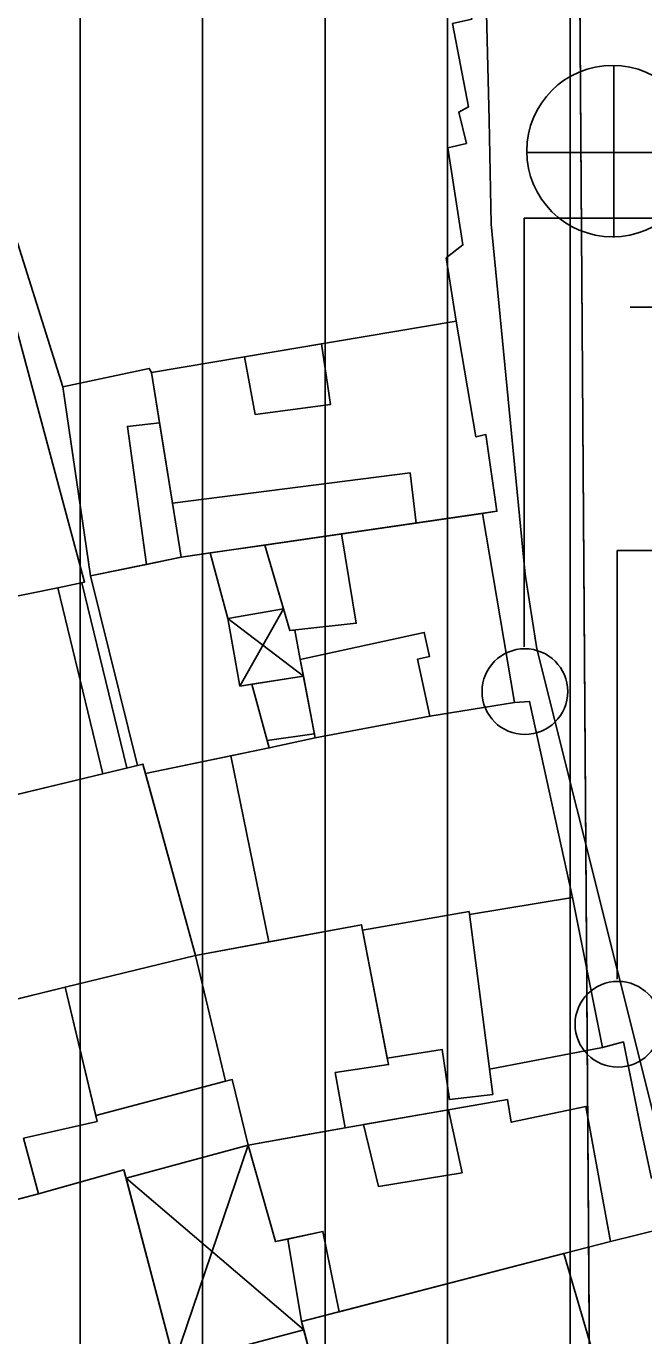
# Model space of a CAD drawing. Extents: x 417997 to 421451, y 4451742 to 4455216.
# Drawn here: x 421020.2 to 421045.4, y 4452416.4 to 4452469.9 of the extents above; entities that cross this region are included whole.
import ezdxf

# ---------------------------------------------------------------- set-up
doc = ezdxf.new("R2010")
doc.units = 0
for name, color, linetype in [('ADAKENARI', 7, 'Continuous'), ('B_Kapi', 7, 'Continuous'), ('B_Mesken', 7, 'Continuous'), ('B_Sundurma', 7, 'Continuous'), ('B_Teras', 7, 'Continuous'), ('PL_KON_MEV_450', 7, 'Continuous'), ('S_Elektrik_Diregi', 7, 'Continuous'), ('S_Rogar_Kapagi', 7, 'Continuous'), ('Sinir_Duvar_tek_tarafa_ait', 7, 'Continuous'), ('TR_YUKSEKYOGUNKONUT', 7, 'Continuous'), ('Yol_Sose', 7, 'Continuous')]:
    doc.layers.add(name, color=color, linetype=linetype)

msp = doc.modelspace()

# ---------------------------------------------------------------- linework, layer by layer
at = {"layer": 'ADAKENARI'}
msp.add_line((421042.667, 4452488.692), (421043.462, 4452373.991), dxfattribs=at)
msp.add_line((421042.667, 4452488.692), (421043.462, 4452373.991), dxfattribs=at)
at = {"layer": 'B_Kapi'}
msp.add_lwpolyline([(421045.278, 4452424.851), (421045.712, 4452422.811)], dxfattribs=at)
at = {"layer": 'B_Mesken'}
for points in [[(421016.995, 4452469.96), (421021.674, 4452455.122), (421025.208, 4452455.88), (421025.297, 4452455.717), (421037.736, 4452457.816), (421037.329, 4452460.391), (421038.012, 4452460.921), (421037.4, 4452464.88), (421038.154, 4452465.066), (421037.845, 4452466.345), (421038.247, 4452466.558), (421037.594, 4452469.956), (421038.381, 4452470.14), (421037.713, 4452473.97), (421020.359, 4452470.792)], [(421037.736, 4452457.816), (421025.297, 4452455.717), (421025.208, 4452455.88), (421021.674, 4452455.123), (421016.995, 4452469.96), (421020.359, 4452470.792), (421037.713, 4452473.97), (421038.381, 4452470.14), (421037.594, 4452469.956), (421038.247, 4452466.558), (421037.845, 4452466.345), (421038.154, 4452465.066), (421037.4, 4452464.88), (421038.012, 4452460.921), (421037.329, 4452460.391)], [(421017.961, 4452446.216), (421015.326, 4452456.096), (421019.813, 4452457.401), (421022.566, 4452447.157), (421021.482, 4452446.928)], [(421021.482, 4452446.927), (421017.961, 4452446.216), (421015.326, 4452456.096), (421017.531, 4452456.738), (421019.813, 4452457.401), (421022.566, 4452447.157)], [(421025.297, 4452455.717), (421037.736, 4452457.816), (421038.546, 4452453.082), (421038.955, 4452453.181), (421039.4, 4452450.048), (421026.512, 4452448.174)], [(421038.817, 4452449.963), (421029.928, 4452448.671), (421027.696, 4452448.347), (421026.512, 4452448.174), (421026.158, 4452450.373), (421025.63, 4452453.654), (421025.297, 4452455.717), (421037.736, 4452457.816), (421038.546, 4452453.082), (421038.955, 4452453.181), (421039.4, 4452450.048)], [(421025.093, 4452447.881), (421026.512, 4452448.174), (421026.158, 4452450.373), (421025.63, 4452453.654), (421025.297, 4452455.717), (421025.208, 4452455.88), (421021.674, 4452455.122), (421022.815, 4452447.41)], [(421025.297, 4452455.717), (421025.63, 4452453.654), (421026.158, 4452450.373), (421026.512, 4452448.174), (421025.093, 4452447.881), (421022.815, 4452447.411), (421021.674, 4452455.123), (421025.208, 4452455.88)], [(421038.816, 4452449.963), (421040.117, 4452442.242), (421036.665, 4452441.681), (421031.976, 4452440.801), (421031.375, 4452443.994), (421031.154, 4452445.199), (421030.941, 4452445.176), (421029.928, 4452448.671)], [(421040.117, 4452442.242), (421036.665, 4452441.681), (421031.976, 4452440.801), (421031.503, 4452443.315), (421031.374, 4452443.994), (421031.154, 4452445.199), (421030.941, 4452445.176), (421030.685, 4452446.059), (421029.928, 4452448.671), (421038.817, 4452449.963)], [(421024.947, 4452439.727), (421024.732, 4452439.675), (421022.815, 4452447.41), (421026.512, 4452448.174), (421027.696, 4452448.347), (421028.416, 4452445.675), (421028.907, 4452442.914), (421029.392, 4452442.989), (421030.105, 4452440.389), (421025.051, 4452439.348)], [(421028.416, 4452445.675), (421028.907, 4452442.914), (421029.392, 4452442.989), (421030.105, 4452440.389), (421028.54, 4452440.067), (421025.051, 4452439.348), (421024.947, 4452439.727), (421024.732, 4452439.675), (421022.815, 4452447.411), (421025.093, 4452447.881), (421026.512, 4452448.174), (421027.696, 4452448.347)], [(421023.316, 4452439.334), (421021.482, 4452446.928), (421016.485, 4452445.918), (421018.318, 4452438.132)], [(421023.316, 4452439.334), (421018.318, 4452438.132), (421016.485, 4452445.918), (421017.961, 4452446.216), (421021.482, 4452446.927)], [(421036.665, 4452441.681), (421031.976, 4452440.801), (421030.105, 4452440.389), (421028.54, 4452440.067), (421030.087, 4452432.47), (421033.872, 4452433.171), (421033.914, 4452432.951), (421038.267, 4452433.709), (421038.282, 4452433.589), (421042.487, 4452434.278), (421040.738, 4452442.287), (421040.117, 4452442.242)], [(421042.487, 4452434.278), (421038.282, 4452433.589), (421038.267, 4452433.708), (421033.914, 4452432.951), (421033.872, 4452433.171), (421030.088, 4452432.47), (421028.54, 4452440.067), (421030.105, 4452440.389), (421031.976, 4452440.801), (421036.665, 4452441.681), (421040.117, 4452442.242), (421040.738, 4452442.287)], [(421018.5, 4452429.812), (421017.508, 4452433.882), (421018.345, 4452434.08), (421017.482, 4452437.931), (421024.947, 4452439.727), (421027.091, 4452431.914), (421021.78, 4452430.626)], [(421025.051, 4452439.348), (421027.091, 4452431.914), (421021.78, 4452430.626), (421018.5, 4452429.812), (421017.508, 4452433.882), (421018.345, 4452434.08), (421017.505, 4452437.832), (421017.482, 4452437.931), (421018.318, 4452438.132), (421023.316, 4452439.334), (421024.732, 4452439.675), (421024.947, 4452439.727)], [(421038.282, 4452433.589), (421042.487, 4452434.278), (421043.707, 4452428.157), (421039.094, 4452427.279), (421039.228, 4452426.242), (421037.464, 4452426.033), (421037.165, 4452428.076), (421034.926, 4452427.725), (421034.977, 4452427.459), (421032.804, 4452427.135), (421033.2, 4452424.876), (421029.251, 4452424.168), (421028.597, 4452426.847), (421028.32, 4452426.787), (421027.091, 4452431.914), (421033.872, 4452433.171), (421033.914, 4452432.951), (421038.267, 4452433.709)], [(421033.2, 4452424.876), (421031.583, 4452424.586), (421029.251, 4452424.168), (421028.597, 4452426.847), (421028.32, 4452426.787), (421027.091, 4452431.914), (421030.088, 4452432.47), (421033.872, 4452433.171), (421033.914, 4452432.951), (421038.267, 4452433.708), (421038.282, 4452433.589), (421042.487, 4452434.278), (421043.707, 4452428.157), (421039.094, 4452427.279), (421039.228, 4452426.242), (421037.464, 4452426.033), (421037.165, 4452428.076), (421034.926, 4452427.725), (421034.977, 4452427.459), (421032.804, 4452427.135)], [(421021.78, 4452430.626), (421027.091, 4452431.914), (421028.32, 4452426.787), (421023.02, 4452425.387)], [(421028.32, 4452426.787), (421023.02, 4452425.387), (421021.78, 4452430.626), (421027.091, 4452431.914)], [(421008.905, 4452427.431), (421021.78, 4452430.626), (421023.08, 4452425.133), (421020.075, 4452424.451), (421020.68, 4452422.19), (421010.935, 4452419.619)], [(421023.02, 4452425.387), (421023.08, 4452425.133), (421020.075, 4452424.451), (421020.68, 4452422.19), (421011.279, 4452419.71), (421010.935, 4452419.619), (421008.905, 4452427.431), (421009.462, 4452427.569), (421016.965, 4452429.431), (421018.5, 4452429.812), (421021.78, 4452430.626)], [(421032.962, 4452417.368), (421032.297, 4452420.647), (421030.365, 4452420.231), (421029.251, 4452424.168), (421031.583, 4452424.586), (421033.2, 4452424.876), (421039.829, 4452426.032), (421039.986, 4452425.106), (421043.032, 4452425.752), (421044.04, 4452420.239), (421042.136, 4452419.741)], [(421044.04, 4452420.239), (421042.136, 4452419.741), (421032.962, 4452417.368), (421032.297, 4452420.647), (421030.867, 4452420.339), (421030.365, 4452420.231), (421029.251, 4452424.168), (421031.583, 4452424.586), (421033.2, 4452424.876), (421039.829, 4452426.032), (421039.986, 4452425.106), (421043.032, 4452425.752)], [(421011.279, 4452419.71), (421013.799, 4452412.258), (421026.239, 4452415.305), (421024.172, 4452423.158), (421020.68, 4452422.19)], [(421024.261, 4452422.819), (421026.24, 4452415.305), (421026.147, 4452415.282), (421013.799, 4452412.258), (421011.279, 4452419.71), (421020.68, 4452422.19), (421024.172, 4452423.158)], [(421044.04, 4452420.239), (421046.245, 4452420.785), (421047.454, 4452416.044), (421033.332, 4452410.025), (421032.67, 4452412.597), (421032.582, 4452412.572), (421031.428, 4452416.972), (421032.962, 4452417.368), (421042.136, 4452419.741), (421044.04, 4452420.239)], [(421046.511, 4452415.642), (421042.059, 4452413.745), (421038.376, 4452412.175), (421033.332, 4452410.025), (421032.67, 4452412.597), (421032.582, 4452412.572), (421031.516, 4452416.637), (421031.428, 4452416.972), (421032.962, 4452417.368), (421042.136, 4452419.741), (421044.04, 4452420.239), (421046.245, 4452420.785), (421047.454, 4452416.044)]]:
    msp.add_lwpolyline(points, close=True, dxfattribs=at)
at = {"layer": 'B_Sundurma'}
for p, q in [((421028.416, 4452445.675), (421031.502, 4452443.315)), ((421030.685, 4452446.059), (421028.907, 4452442.914)), ((421026.239, 4452415.305), (421029.251, 4452424.168)), ((421031.516, 4452416.637), (421024.261, 4452422.819))]:
    msp.add_line(p, q, dxfattribs=at)
for points in [[(421030.685, 4452446.059), (421028.416, 4452445.675), (421028.907, 4452442.914), (421031.502, 4452443.315), (421031.375, 4452443.994), (421031.154, 4452445.199), (421030.941, 4452445.176)], [(421031.503, 4452443.315), (421029.392, 4452442.989), (421028.907, 4452442.914), (421028.416, 4452445.675), (421030.685, 4452446.059), (421030.941, 4452445.176), (421031.154, 4452445.199), (421031.374, 4452443.994)], [(421026.239, 4452415.305), (421029.319, 4452416.049), (421031.516, 4452416.637), (421031.428, 4452416.972), (421030.867, 4452420.339), (421030.365, 4452420.231), (421029.251, 4452424.168), (421024.261, 4452422.819)], [(421030.867, 4452420.339), (421031.428, 4452416.972), (421031.516, 4452416.637), (421029.319, 4452416.049), (421026.24, 4452415.305), (421024.261, 4452422.819), (421029.251, 4452424.168), (421030.365, 4452420.231)]]:
    msp.add_lwpolyline(points, close=True, dxfattribs=at)
at = {"layer": 'B_Teras'}
for points in [[(421029.095, 4452456.358), (421029.532, 4452453.994), (421032.61, 4452454.412), (421032.239, 4452456.888)], [(421025.093, 4452447.881), (421024.316, 4452453.514), (421025.63, 4452453.654), (421026.158, 4452450.373), (421026.512, 4452448.174)], [(421026.512, 4452448.174), (421027.696, 4452448.347), (421029.928, 4452448.671), (421033.051, 4452449.125), (421036.099, 4452449.568), (421035.863, 4452451.612), (421026.158, 4452450.373)], [(421029.928, 4452448.671), (421030.941, 4452445.176), (421033.661, 4452445.476), (421033.051, 4452449.125)], [(421031.375, 4452443.994), (421031.976, 4452440.801), (421036.665, 4452441.681), (421036.162, 4452444.015), (421036.651, 4452444.124), (421036.434, 4452445.104)], [(421034.926, 4452427.725), (421037.165, 4452428.076), (421037.464, 4452426.033), (421039.228, 4452426.242), (421038.267, 4452433.709), (421033.914, 4452432.951)], [(421027.091, 4452431.914), (421033.872, 4452433.171), (421034.977, 4452427.459), (421032.804, 4452427.135), (421033.2, 4452424.876), (421029.251, 4452424.168), (421028.597, 4452426.847), (421028.32, 4452426.787)], [(421037.427, 4452425.613), (421037.977, 4452423.045), (421034.567, 4452422.477), (421033.96, 4452425.009)], [(421031.428, 4452416.972), (421042.136, 4452419.741), (421043.342, 4452415.61), (421032.582, 4452412.572)]]:
    msp.add_lwpolyline(points, close=True, dxfattribs=at)
at = {"layer": 'PL_KON_MEV_450'}
msp.add_lwpolyline([(420943.964, 4452333.259), (420890.438, 4452339.156), (420894.067, 4452409.012), (420955.758, 4452406.29), (420930.356, 4452451.198), (420906.494, 4452429.988), (420877.387, 4452460.374), (420915.8, 4452498.787), (420961.132, 4452498.753), (420961.655, 4452472.064), (421038.956, 4452492.38), (421042.667, 4452488.692), (421043.462, 4452373.991), (421023.346, 4452363.197), (421036.047, 4452320.558), (420975.678, 4452283.747), (420939.98, 4452286.94)], close=True, dxfattribs=at)
msp.add_lwpolyline([(420943.964, 4452333.259), (420890.438, 4452339.156), (420894.067, 4452409.012), (420955.758, 4452406.29), (420930.356, 4452451.198), (420906.494, 4452429.988), (420877.387, 4452460.374), (420915.8, 4452498.787), (420961.132, 4452498.753), (420961.655, 4452472.064), (421038.956, 4452492.38), (421042.667, 4452488.692), (421043.462, 4452373.991), (421023.346, 4452363.197), (421036.047, 4452320.558), (420975.678, 4452283.747), (420939.98, 4452286.94)], close=True, dxfattribs=at)
at = {"layer": 'S_Elektrik_Diregi'}
for p, q in [((421040.508, 4452444.521), (421040.508, 4452462.021)), ((421040.508, 4452462.021), (421047.508, 4452462.021)), ((421044.848, 4452458.381), (421050.098, 4452458.381)), ((421044.307, 4452430.942), (421044.307, 4452448.442)), ((421044.307, 4452448.442), (421051.307, 4452448.442))]:
    msp.add_line(p, q, dxfattribs=at)
for centre in [(421040.544, 4452442.686), (421044.343, 4452429.106)]:
    msp.add_circle(centre, 1.75, dxfattribs=at)
at = {"layer": 'S_Rogar_Kapagi'}
for p, q in [((421044.174, 4452461.225), (421044.174, 4452468.225)), ((421040.604, 4452464.69), (421047.604, 4452464.69))]:
    msp.add_line(p, q, dxfattribs=at)
msp.add_circle((421044.121, 4452464.753), 3.5, dxfattribs=at)
at = {"layer": 'Sinir_Duvar_tek_tarafa_ait'}
for points in [[(421024.287, 4452439.568), (421022.449, 4452447.133)], [(421031.944, 4452440.969), (421030.023, 4452440.686)], [(421043.707, 4452428.157), (421044.565, 4452428.386), (421045.278, 4452424.851)]]:
    msp.add_lwpolyline(points, dxfattribs=at)
at = {"layer": 'TR_YUKSEKYOGUNKONUT'}
for p, q in [((421037.387, 4452370.731), (421037.387, 4452491.968)), ((421037.387, 4452370.731), (421037.387, 4452491.968)), ((421032.387, 4452368.048), (421032.387, 4452490.654)), ((421032.387, 4452368.048), (421032.387, 4452490.654)), ((421027.387, 4452365.365), (421027.387, 4452489.34)), ((421027.387, 4452365.365), (421027.387, 4452489.34)), ((421042.387, 4452373.414), (421042.387, 4452488.97)), ((421042.387, 4452373.414), (421042.387, 4452488.97)), ((421022.387, 4452312.228), (421022.387, 4452488.026)), ((421022.387, 4452312.228), (421022.387, 4452488.026))]:
    msp.add_line(p, q, dxfattribs=at)
at = {"layer": 'Yol_Sose'}
msp.add_lwpolyline([(421045.946, 4452424.825), (421041.033, 4452444.427), (421040.56, 4452447.474), (421039.161, 4452461.765), (421039.083, 4452466.014), (421038.678, 4452482.386)], dxfattribs=at)

doc.saveas('drawing.dxf')
